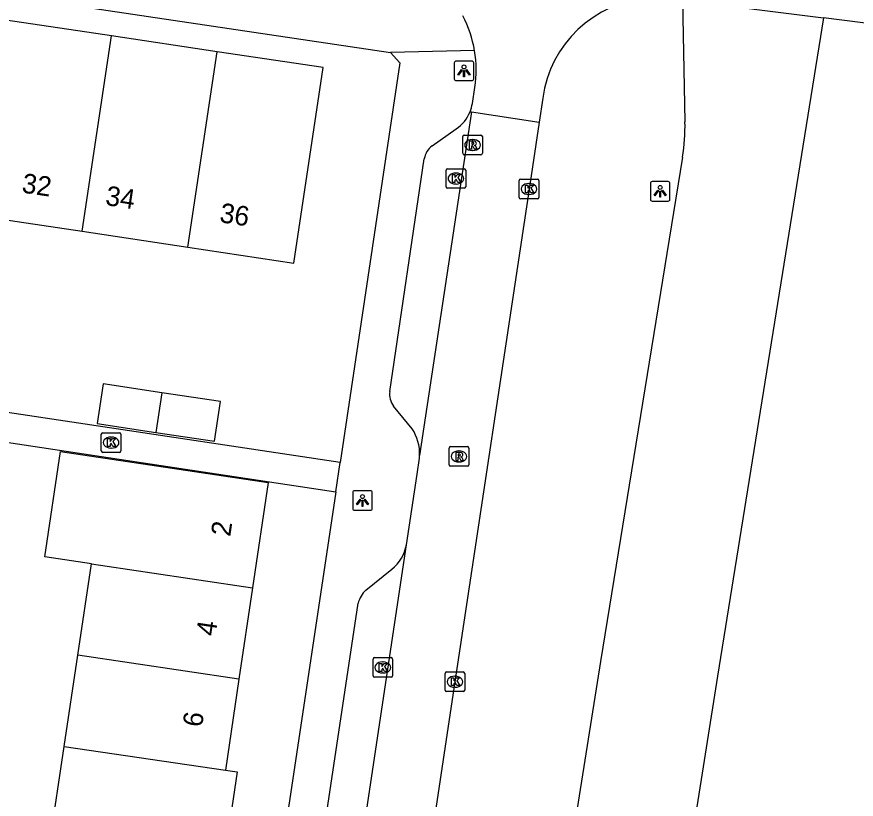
# Model space of a CAD drawing. Extents: x 164150 to 165261, y 382513 to 383432.
# Drawn here: x 164361.83 to 164404.65, y 382821.01 to 382860.95 of the extents above; entities that cross this region are included whole.
import ezdxf

# ---------------------------------------------------------------- set-up
doc = ezdxf.new("R2010")
doc.units = 0
for name, color, linetype in [('IMGEO_Kolk', 7, 'Continuous'), ('IMGEO_Lichtpunt', 7, 'Continuous'), ('IMGEO_Pand', 7, 'Continuous'), ('IMGEO_Pand_nummerreeks', 7, 'Continuous'), ('IMGEO_Rijbaan_lokaal_gesloten', 7, 'Continuous'), ('IMGEO_Rijbaan_lokaal_open', 7, 'Continuous'), ('IMGEO_Rioolput', 7, 'Continuous'), ('IMGEO_Voetpad_open', 7, 'Continuous')]:
    doc.layers.add(name, color=color, linetype=linetype)

msp = doc.modelspace()

# ---------------------------------------------------------------- linework, layer by layer
at = {"layer": 'IMGEO_Kolk'}
for p, q in [((164383.726, 382852.269), (164383.726, 382853.121)), ((164383.801, 382853.195), (164384.653, 382853.195)), ((164384.727, 382853.121), (164384.727, 382852.269)), ((164384.214, 382852.975), (164384.239, 382852.975)), ((164387.531, 382852.66), (164388.383, 382852.66)), ((164384.237, 382852.415), (164384.212, 382852.415)), ((164387.456, 382851.734), (164387.456, 382852.586)), ((164387.944, 382852.44), (164387.969, 382852.44)), ((164388.457, 382852.586), (164388.457, 382851.734)), ((164384.653, 382852.195), (164383.801, 382852.195)), ((164387.967, 382851.88), (164387.942, 382851.88)), ((164388.383, 382851.66), (164387.531, 382851.66)), ((164366.138, 382838.791), (164366.138, 382839.643)), ((164366.213, 382839.717), (164367.065, 382839.717)), ((164366.626, 382839.497), (164366.651, 382839.497)), ((164367.139, 382839.643), (164367.139, 382838.791)), ((164367.065, 382838.717), (164366.213, 382838.717)), ((164366.649, 382838.937), (164366.624, 382838.937)), ((164379.999, 382827.315), (164379.999, 382828.167)), ((164380.074, 382828.241), (164380.926, 382828.241)), ((164380.487, 382828.021), (164380.512, 382828.021)), ((164381, 382828.167), (164381, 382827.315)), ((164380.51, 382827.461), (164380.485, 382827.461)), ((164383.677, 382826.585), (164383.677, 382827.437)), ((164383.752, 382827.511), (164384.604, 382827.511)), ((164384.678, 382827.437), (164384.678, 382826.585)), ((164380.926, 382827.241), (164380.074, 382827.241)), ((164384.165, 382827.291), (164384.19, 382827.291)), ((164384.188, 382826.731), (164384.163, 382826.731)), ((164384.604, 382826.511), (164383.752, 382826.511))]:
    msp.add_line(p, q, dxfattribs=at)
for points in [[(164383.726, 382852.269), (164383.726, 382853.121)], [(164383.801, 382853.195), (164384.653, 382853.195)], [(164384.727, 382853.121), (164384.727, 382852.269)], [(164384.047, 382852.895), (164384.17, 382852.895), (164384.17, 382852.744), (164384.3, 382852.895), (164384.464, 382852.895), (164384.318, 382852.744), (164384.471, 382852.495), (164384.319, 382852.495), (164384.234, 382852.659), (164384.17, 382852.592), (164384.17, 382852.495), (164384.047, 382852.495), (164384.047, 382852.895)], [(164387.531, 382852.66), (164388.383, 382852.66)], [(164387.456, 382851.734), (164387.456, 382852.586)], [(164387.777, 382852.36), (164387.9, 382852.36), (164387.9, 382852.209), (164388.03, 382852.36), (164388.194, 382852.36), (164388.048, 382852.209), (164388.201, 382851.96), (164388.049, 382851.96), (164387.964, 382852.124), (164387.9, 382852.057), (164387.9, 382851.96), (164387.777, 382851.96), (164387.777, 382852.36)], [(164388.457, 382852.586), (164388.457, 382851.734)], [(164384.653, 382852.195), (164383.801, 382852.195)], [(164388.383, 382851.66), (164387.531, 382851.66)], [(164366.138, 382838.791), (164366.138, 382839.643)], [(164366.213, 382839.717), (164367.065, 382839.717)], [(164366.459, 382839.417), (164366.582, 382839.417), (164366.582, 382839.266), (164366.712, 382839.417), (164366.876, 382839.417), (164366.73, 382839.266), (164366.883, 382839.017), (164366.731, 382839.017), (164366.646, 382839.181), (164366.582, 382839.114), (164366.582, 382839.017), (164366.459, 382839.017), (164366.459, 382839.417)], [(164367.139, 382839.643), (164367.139, 382838.791)], [(164367.065, 382838.717), (164366.213, 382838.717)], [(164379.999, 382827.315), (164379.999, 382828.167)], [(164380.074, 382828.241), (164380.926, 382828.241)], [(164380.32, 382827.941), (164380.443, 382827.941), (164380.443, 382827.79), (164380.573, 382827.941), (164380.737, 382827.941), (164380.591, 382827.79), (164380.744, 382827.541), (164380.592, 382827.541), (164380.507, 382827.705), (164380.443, 382827.638), (164380.443, 382827.541), (164380.32, 382827.541), (164380.32, 382827.941)], [(164381, 382828.167), (164381, 382827.315)], [(164383.677, 382826.585), (164383.677, 382827.437)], [(164383.752, 382827.511), (164384.604, 382827.511)], [(164384.678, 382827.437), (164384.678, 382826.585)], [(164380.926, 382827.241), (164380.074, 382827.241)], [(164383.998, 382827.211), (164384.121, 382827.211), (164384.121, 382827.06), (164384.251, 382827.211), (164384.415, 382827.211), (164384.269, 382827.06), (164384.422, 382826.811), (164384.27, 382826.811), (164384.185, 382826.975), (164384.121, 382826.908), (164384.121, 382826.811), (164383.998, 382826.811), (164383.998, 382827.211)], [(164384.604, 382826.511), (164383.752, 382826.511)]]:
    msp.add_lwpolyline(points, dxfattribs=at)
for centre, start, end in [((164383.803, 382853.119), 91.552, 178.448), ((164383.803, 382853.119), 91.552, 178.448), ((164384.651, 382853.119), 1.552, 88.448), ((164384.651, 382853.119), 1.552, 88.448), ((164387.533, 382852.584), 91.552, 178.448), ((164387.533, 382852.584), 91.552, 178.448), ((164388.381, 382852.584), 1.552, 88.448), ((164388.381, 382852.584), 1.552, 88.448), ((164383.803, 382852.271), 181.552, 268.448), ((164383.803, 382852.271), 181.552, 268.448), ((164384.651, 382852.271), 271.552, 358.448), ((164384.651, 382852.271), 271.552, 358.448), ((164387.533, 382851.736), 181.552, 268.448), ((164387.533, 382851.736), 181.552, 268.448), ((164388.381, 382851.736), 271.552, 358.448), ((164388.381, 382851.736), 271.552, 358.448), ((164366.215, 382839.641), 91.552, 178.448), ((164366.215, 382839.641), 91.552, 178.448), ((164367.063, 382839.641), 1.552, 88.448), ((164367.063, 382839.641), 1.552, 88.448), ((164366.215, 382838.793), 181.552, 268.448), ((164366.215, 382838.793), 181.552, 268.448), ((164367.063, 382838.793), 271.552, 358.448), ((164367.063, 382838.793), 271.552, 358.448), ((164380.076, 382828.165), 91.552, 178.448), ((164380.076, 382828.165), 91.552, 178.448), ((164380.924, 382828.165), 1.552, 88.448), ((164380.924, 382828.165), 1.552, 88.448), ((164383.754, 382827.435), 91.552, 178.448), ((164383.754, 382827.435), 91.552, 178.448), ((164384.602, 382827.435), 1.552, 88.448), ((164384.602, 382827.435), 1.552, 88.448), ((164380.076, 382827.317), 181.552, 268.448), ((164380.076, 382827.317), 181.552, 268.448), ((164380.924, 382827.317), 271.552, 358.448), ((164380.924, 382827.317), 271.552, 358.448), ((164383.754, 382826.587), 181.552, 268.448), ((164383.754, 382826.587), 181.552, 268.448), ((164384.602, 382826.587), 271.552, 358.448), ((164384.602, 382826.587), 271.552, 358.448)]:
    msp.add_arc(centre, 0.0765, start, end, dxfattribs=at)
for centre, major_axis, ratio, start_param, end_param in [((164384.213, 382852.695), (-0.387, 0.002), 0.722429, 4.712389, 7.853982), ((164384.238, 382852.695), (-0.39, 0.002), 0.717154, 1.570796, 4.712389), ((164387.943, 382852.16), (-0.387, 0.002), 0.722429, 4.712389, 7.853982), ((164387.968, 382852.16), (-0.39, 0.002), 0.717154, 1.570796, 4.712389), ((164366.625, 382839.217), (-0.387, 0.002), 0.722429, 4.712389, 7.853982), ((164366.65, 382839.217), (-0.39, 0.002), 0.717154, 1.570796, 4.712389), ((164380.486, 382827.741), (-0.387, 0.002), 0.722429, 4.712389, 7.853982), ((164380.511, 382827.741), (-0.39, 0.002), 0.717154, 1.570796, 4.712389), ((164384.164, 382827.011), (-0.387, 0.002), 0.722429, 4.712389, 7.853982), ((164384.189, 382827.011), (-0.39, 0.002), 0.717154, 1.570796, 4.712389)]:
    msp.add_ellipse(centre, major_axis=major_axis, ratio=ratio, start_param=start_param, end_param=end_param, dxfattribs=at)
at = {"layer": 'IMGEO_Lichtpunt'}
for p, q in [((164385.043, 382858.687), (164384.235, 382858.687)), ((164385.043, 382858.687), (164384.235, 382858.687)), ((164384.141, 382858.592), (164384.141, 382857.785)), ((164384.141, 382858.592), (164384.141, 382857.785)), ((164385.137, 382857.785), (164385.137, 382858.592)), ((164385.137, 382857.785), (164385.137, 382858.592)), ((164384.235, 382857.691), (164385.043, 382857.691)), ((164384.235, 382857.691), (164385.043, 382857.691)), ((164394.148, 382852.442), (164394.148, 382851.635)), ((164394.148, 382852.442), (164394.148, 382851.635)), ((164395.05, 382852.537), (164394.242, 382852.537)), ((164395.05, 382852.537), (164394.242, 382852.537)), ((164395.144, 382851.635), (164395.144, 382852.442)), ((164395.144, 382851.635), (164395.144, 382852.442)), ((164394.242, 382851.541), (164395.05, 382851.541)), ((164394.242, 382851.541), (164395.05, 382851.541)), ((164378.964, 382836.665), (164378.964, 382835.858)), ((164378.964, 382836.665), (164378.964, 382835.858)), ((164379.866, 382836.76), (164379.058, 382836.76)), ((164379.866, 382836.76), (164379.058, 382836.76)), ((164379.96, 382835.858), (164379.96, 382836.665)), ((164379.96, 382835.858), (164379.96, 382836.665)), ((164379.058, 382835.764), (164379.866, 382835.764)), ((164379.058, 382835.764), (164379.866, 382835.764))]:
    msp.add_line(p, q, dxfattribs=at)
for points in [[(164384.515, 382858.256), (164384.554, 382858.228), (164384.366, 382857.966), (164384.328, 382857.993), (164384.515, 382858.256)], [(164384.727, 382858.228), (164384.765, 382858.255), (164384.952, 382857.993), (164384.913, 382857.965), (164384.727, 382858.228)], [(164384.617, 382858.208), (164384.664, 382858.208), (164384.664, 382857.886), (164384.617, 382857.886), (164384.617, 382858.208)], [(164394.522, 382852.106), (164394.561, 382852.078), (164394.373, 382851.816), (164394.335, 382851.843), (164394.522, 382852.106)], [(164394.624, 382852.058), (164394.671, 382852.058), (164394.671, 382851.736), (164394.624, 382851.736), (164394.624, 382852.058)], [(164394.734, 382852.078), (164394.772, 382852.105), (164394.959, 382851.843), (164394.92, 382851.815), (164394.734, 382852.078)], [(164379.338, 382836.329), (164379.377, 382836.301), (164379.189, 382836.039), (164379.151, 382836.066), (164379.338, 382836.329)], [(164379.44, 382836.281), (164379.487, 382836.281), (164379.487, 382835.959), (164379.44, 382835.959), (164379.44, 382836.281)], [(164379.55, 382836.301), (164379.588, 382836.328), (164379.775, 382836.066), (164379.736, 382836.038), (164379.55, 382836.301)]]:
    msp.add_lwpolyline(points, dxfattribs=at)
for centre in [(164384.64, 382858.39), (164394.647, 382852.24), (164379.463, 382836.463)]:
    msp.add_circle(centre, 0.0994, dxfattribs=at)
for centre, start, end in [((164384.235, 382858.592), 90, 180), ((164384.235, 382858.592), 90, 180), ((164385.043, 382858.592), 0, 90), ((164385.043, 382858.592), 0, 90), ((164384.235, 382857.785), 180, 270), ((164384.235, 382857.785), 180, 270), ((164385.043, 382857.785), 270, 0), ((164385.043, 382857.785), 270, 360), ((164394.242, 382852.442), 90, 180), ((164394.242, 382852.442), 90, 180), ((164395.05, 382852.442), 0, 90), ((164395.05, 382852.442), 0, 90), ((164394.242, 382851.635), 180, 270), ((164394.242, 382851.635), 180, 270), ((164395.05, 382851.635), 270, 0), ((164395.05, 382851.635), 270, 360), ((164379.058, 382836.665), 90, 180), ((164379.058, 382836.665), 90, 180), ((164379.866, 382836.665), 0, 90), ((164379.866, 382836.665), 0, 90), ((164379.058, 382835.858), 180, 270), ((164379.058, 382835.858), 180, 270), ((164379.866, 382835.858), 270, 0), ((164379.866, 382835.858), 270, 360)]:
    msp.add_arc(centre, 0.0946, start, end, dxfattribs=at)
at = {"layer": 'IMGEO_Pand'}
for points in [[(164366.659, 382859.976), (164361.262, 382860.785)], [(164365.162, 382850.002), (164366.659, 382859.976)], [(164372.056, 382859.166), (164366.659, 382859.976)], [(164370.559, 382849.191), (164372.056, 382859.166)], [(164370.559, 382849.191), (164375.966, 382848.379), (164377.453, 382858.356), (164372.056, 382859.166)], [(164359.765, 382850.813), (164365.162, 382850.002)], [(164365.162, 382850.002), (164370.559, 382849.191)], [(164369.229, 382841.763), (164366.238, 382842.214), (164365.932, 382840.187), (164368.923, 382839.736)], [(164369.229, 382841.763), (164368.923, 382839.736)], [(164368.923, 382839.736), (164371.913, 382839.285), (164372.219, 382841.312), (164369.229, 382841.763)], [(164365.64, 382833.027), (164363.251, 382833.385), (164364.056, 382838.755), (164374.643, 382837.187), (164373.845, 382831.798)], [(164364.941, 382828.365), (164365.64, 382833.027)], [(164365.64, 382833.027), (164373.845, 382831.798)], [(164373.845, 382831.798), (164373.156, 382827.148)], [(164364.243, 382823.711), (164364.941, 382828.365)], [(164373.156, 382827.148), (164364.941, 382828.365)], [(164373.156, 382827.148), (164372.467, 382822.499)], [(164363.508, 382818.81), (164364.243, 382823.711)], [(164364.243, 382823.711), (164372.467, 382822.499)], [(164372.467, 382822.499), (164373.071, 382822.41), (164372.341, 382817.484)]]:
    msp.add_lwpolyline(points, dxfattribs=at)
at = {"layer": 'IMGEO_Rijbaan_lokaal_gesloten'}
for points in [[(164395.789, 382861.801), (164402.983, 382860.898)], [(164604.586, 382830.457), (164582.41, 382833.88), (164500.334, 382846.167), (164456.924, 382852.665), (164408.057, 382860.247), (164402.983, 382860.898)]]:
    msp.add_lwpolyline(points, dxfattribs=at)
at = {"layer": 'IMGEO_Rijbaan_lokaal_open'}
for points in [[(164395.789, 382861.801), (164395.912, 382855.593)], [(164402.983, 382860.898), (164397.573, 382827.291), (164390.779, 382784.365), (164387.209, 382761.399), (164383.845, 382738.669), (164378.996, 382706.807)], [(164385.067, 382856.523), (164385.189, 382857.341)], [(164388.653, 382856.791), (164388.469, 382855.564)], [(164385.018, 382856.097), (164382.377, 382838.563)], [(164384.953, 382856.107), (164385.018, 382856.097)], [(164385.018, 382856.097), (164388.469, 382855.564)], [(164388.469, 382855.564), (164387.957, 382852.16), (164384.178, 382827.011), (164381.905, 382811.932), (164379.997, 382799.194), (164379.527, 382795.989), (164377.081, 382779.734), (164374.497, 382762.461), (164372.688, 382750.223)], [(164395.784, 382853.789), (164391.596, 382828.04), (164384.684, 382784.433), (164379.571, 382751.034)], [(164381.703, 382834.004), (164382.245, 382837.606), (164382.368, 382838.422), (164382.377, 382838.563)], [(164369.459, 382752.322), (164377.452, 382805.647), (164381.703, 382834.004)]]:
    msp.add_lwpolyline(points, dxfattribs=at)
for centre, radius, start, end in [((164394.516, 382856.003), 5.916, 94.4303, 172.3451), ((164379.325, 382858.242), 5.934, 9.4927, 27.7241), ((164379.369, 382858.247), 5.89, 351.1514, 9.5191), ((164383.202, 382856.81), 1.887, 338.1116, 351.2383), ((164385.948, 382855.393), 9.966, 350.7355, 1.1474)]:
    msp.add_arc(centre, radius, start, end, dxfattribs=at)
at = {"layer": 'IMGEO_Rioolput'}
for p, q in [((164384.574, 382853.981), (164384.574, 382854.833)), ((164384.649, 382854.907), (164385.501, 382854.907)), ((164385.575, 382854.833), (164385.575, 382853.981)), ((164385.062, 382854.687), (164385.087, 382854.687)), ((164385.085, 382854.127), (164385.06, 382854.127)), ((164385.501, 382853.907), (164384.649, 382853.907)), ((164383.959, 382839.01), (164384.811, 382839.01)), ((164383.884, 382838.084), (164383.884, 382838.936)), ((164384.372, 382838.79), (164384.397, 382838.79)), ((164384.885, 382838.936), (164384.885, 382838.084)), ((164384.395, 382838.23), (164384.37, 382838.23)), ((164384.811, 382838.01), (164383.959, 382838.01))]:
    msp.add_line(p, q, dxfattribs=at)
for points in [[(164384.574, 382853.981), (164384.574, 382854.833)], [(164384.649, 382854.907), (164385.501, 382854.907)], [(164385.575, 382854.833), (164385.575, 382853.981)], [(164385.163, 382854.605), (164384.911, 382854.607), (164384.911, 382854.207)], [(164385.089, 382854.526), (164385.035, 382854.526), (164385.035, 382854.445)], [(164385.035, 382854.445), (164385.087, 382854.445)], [(164384.911, 382854.207), (164385.035, 382854.207), (164385.035, 382854.369), (164385.046, 382854.369)], [(164385.093, 382854.34), (164385.164, 382854.207), (164385.304, 382854.207), (164385.239, 382854.333)], [(164385.501, 382853.907), (164384.649, 382853.907)], [(164383.959, 382839.01), (164384.811, 382839.01)], [(164383.884, 382838.084), (164383.884, 382838.936)], [(164384.473, 382838.708), (164384.221, 382838.71), (164384.221, 382838.31)], [(164384.399, 382838.629), (164384.345, 382838.629), (164384.345, 382838.548)], [(164384.345, 382838.548), (164384.397, 382838.548)], [(164384.885, 382838.936), (164384.885, 382838.084)], [(164384.221, 382838.31), (164384.345, 382838.31), (164384.345, 382838.472), (164384.356, 382838.472)], [(164384.403, 382838.443), (164384.474, 382838.31), (164384.614, 382838.31), (164384.549, 382838.436)], [(164384.811, 382838.01), (164383.959, 382838.01)]]:
    msp.add_lwpolyline(points, dxfattribs=at)
for centre, radius, start, end in [((164384.651, 382854.831), 0.0765, 91.552, 178.448), ((164384.651, 382854.831), 0.0765, 91.552, 178.448), ((164385.499, 382854.831), 0.0765, 1.552, 88.448), ((164385.499, 382854.831), 0.0765, 1.552, 88.448), ((164385.071, 382854.634), 0.19, 274.7715, 282.9687), ((164385.095, 382854.43), 0.0964, 77.0061, 93.1865), ((164385.109, 382854.487), 0.0378, 276.6634, 79.6772), ((164385.162, 382854.495), 0.109, 350.3612, 89.416), ((164385.16, 382854.495), 0.112, 277.5842, 350.9817), ((164385.144, 382854.28), 0.108, 29.5134, 73.7905), ((164384.651, 382853.983), 0.0765, 181.552, 268.448), ((164384.651, 382853.983), 0.0765, 181.552, 268.448), ((164385.045, 382854.316), 0.0533, 26.0293, 88.6989), ((164385.499, 382853.983), 0.0765, 271.552, 358.448), ((164385.499, 382853.983), 0.0765, 271.552, 358.448), ((164383.961, 382838.934), 0.0765, 91.552, 178.448), ((164383.961, 382838.934), 0.0765, 91.552, 178.448), ((164384.809, 382838.934), 0.0765, 1.552, 88.448), ((164384.809, 382838.934), 0.0765, 1.552, 88.448), ((164384.381, 382838.737), 0.19, 274.7715, 282.9687), ((164384.405, 382838.533), 0.0964, 77.0061, 93.1865), ((164384.419, 382838.59), 0.0378, 276.6634, 79.6772), ((164384.472, 382838.598), 0.109, 350.3612, 89.416), ((164384.47, 382838.598), 0.112, 277.5842, 350.9817), ((164384.355, 382838.419), 0.0533, 26.0293, 88.6989), ((164384.454, 382838.383), 0.108, 29.5134, 73.7905), ((164383.961, 382838.086), 0.0765, 181.552, 268.448), ((164383.961, 382838.086), 0.0765, 181.552, 268.448), ((164384.809, 382838.086), 0.0765, 271.552, 358.448), ((164384.809, 382838.086), 0.0765, 271.552, 358.448)]:
    msp.add_arc(centre, radius, start, end, dxfattribs=at)
for centre, major_axis, ratio, start_param, end_param in [((164385.061, 382854.407), (-0.387, 0.002), 0.722429, 4.712389, 7.853982), ((164385.086, 382854.407), (-0.39, 0.002), 0.717154, 1.570796, 4.712389), ((164384.371, 382838.51), (-0.387, 0.002), 0.722429, 4.712389, 7.853982), ((164384.396, 382838.51), (-0.39, 0.002), 0.717154, 1.570796, 4.712389)]:
    msp.add_ellipse(centre, major_axis=major_axis, ratio=ratio, start_param=start_param, end_param=end_param, dxfattribs=at)
at = {"layer": 'IMGEO_Voetpad_open'}
for points in [[(164325.776, 382867.343), (164380.889, 382859.124)], [(164380.889, 382859.124), (164381.369, 382858.602), (164378.331, 382838.195)], [(164385.178, 382859.221), (164380.889, 382859.124)], [(164383.013, 382854.367), (164384.234, 382855.225)], [(164380.849, 382841.827), (164382.615, 382853.697)], [(164378.331, 382838.195), (164350.25, 382842.417), (164322.133, 382846.618)], [(164381.999, 382839.912), (164381.049, 382841.077)], [(164357.562, 382839.799), (164378.11, 382836.71)], [(164378.11, 382836.71), (164378.331, 382838.195)], [(164378.11, 382836.71), (164364.8, 382747.97)], [(164379.639, 382831.691), (164380.962, 382832.756)], [(164367.98, 382755.927), (164379.235, 382831.014)]]:
    msp.add_lwpolyline(points, dxfattribs=at)
for centre, radius, start, end in [((164383.187, 382856.813), 1.902, 303.4056, 338.221), ((164383.653, 382853.534), 1.05, 127.5146, 171.0623), ((164381.95, 382841.719), 1.107, 174.4014, 215.4614), ((164380.071, 382838.644), 2.307, 357.9806, 33.3259), ((164379.679, 382834.362), 2.055, 308.6221, 349.9784), ((164380.647, 382830.631), 1.463, 133.542, 164.8047)]:
    msp.add_arc(centre, radius, start, end, dxfattribs=at)

# ---------------------------------------------------------------- texts
at = {"layer": 'IMGEO_Pand_nummerreeks'}
for s, rotation, p in [('32', 351.4572, (164362.045, 382851.987)), ('34', 351.4572, (164366.31, 382851.346)), ('36', 351.4572, (164372.136, 382850.471)), ('2', 81.572, (164372.712, 382834.389)), ('4', 81.572, (164371.96, 382829.307)), ('6', 81.572, (164371.271, 382824.66))]:
    msp.add_text(s, height=1, rotation=rotation, dxfattribs=at).set_placement(p)

doc.saveas('drawing.dxf')
